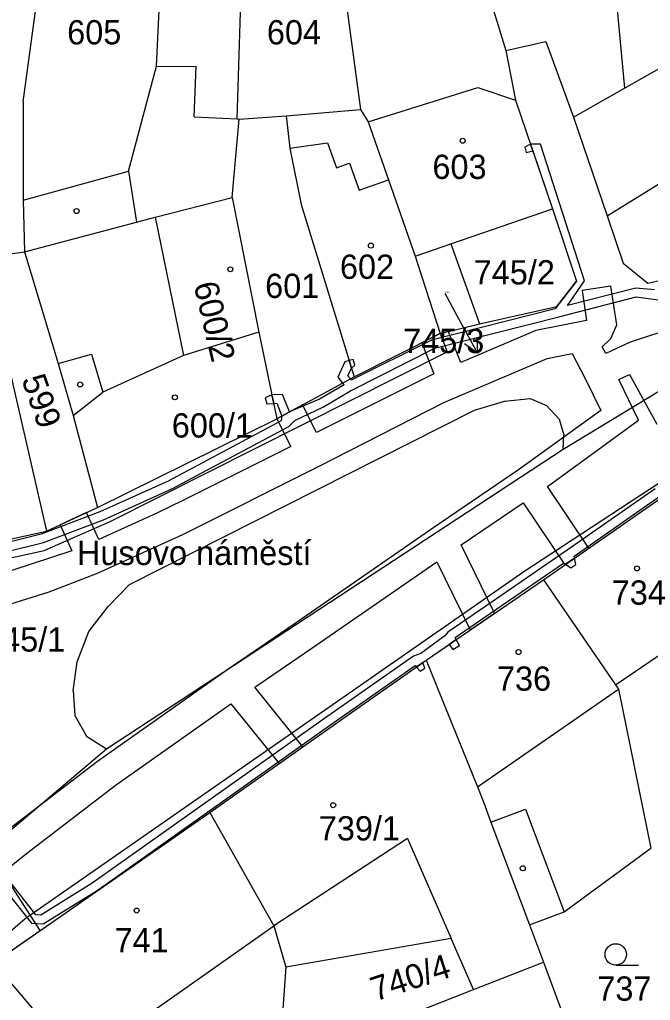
# Model space of a CAD drawing. Extents: x -785744 to -782822, y -1067550 to -1063910.
# Drawn here: x -783562.5 to -783518.3, y -1065747.7 to -1065679 of the extents above; entities that cross this region are included whole.
import ezdxf

# ---------------------------------------------------------------- set-up
doc = ezdxf.new("R2010")
doc.units = 0
for name, color, linetype in [('Hranice parcel', 7, 'Continuous'), ('Parcelní čísla', 7, 'Continuous'), ('Pop_ČP_popisy', 7, 'Continuous'), ('Vnitřní kresba', 7, 'Continuous'), ('Věcná břemena k části', 7, 'Continuous'), ('Značky budov', 7, 'Continuous'), ('Značky kultur', 7, 'Continuous')]:
    doc.layers.add(name, color=color, linetype=linetype)

msp = doc.modelspace()

# ---------------------------------------------------------------- linework, layer by layer
at = {"layer": 'Hranice parcel'}
for p, q in [((-783553.03, -1065692.81), (-783551.05, -1065702.49)), ((-783545.76, -1065700.86), (-783551.05, -1065702.49)), ((-783543.88, -1065745.35), (-783544.34, -1065752.25)), ((-783544.34, -1065752.25), (-783530.72, -1065746.93))]:
    msp.add_line(p, q, dxfattribs=at)
for points in [[(-783522.79, -1065655.51), (-783520.15, -1065683.77)], [(-783562.28, -1065684.72), (-783560.19, -1065669.41)], [(-783530.18, -1065675.48), (-783528.46, -1065681.12)], [(-783552.92, -1065682.22), (-783552.72, -1065677.82)], [(-783539.65, -1065677.8), (-783538.64, -1065685.26)], [(-783528.46, -1065681.12), (-783525.66, -1065680.5)], [(-783525.66, -1065680.5), (-783523.72, -1065685.8)], [(-783528.46, -1065681.12), (-783527.79, -1065684.61)], [(-783554.9, -1065689.58), (-783552.92, -1065682.22)], [(-783520.15, -1065683.77), (-783516.43, -1065681.67)], [(-783523.72, -1065685.8), (-783520.15, -1065683.77)], [(-783562.28, -1065684.72), (-783562.28, -1065691.61)], [(-783527.79, -1065684.61), (-783525.18, -1065692.23)], [(-783547.14, -1065685.93), (-783543.85, -1065685.71)], [(-783543.85, -1065685.71), (-783538.64, -1065685.26)], [(-783543.85, -1065685.71), (-783543.6, -1065687.98)], [(-783538.64, -1065685.26), (-783538.1, -1065686.12)], [(-783547.63, -1065691.42), (-783547.14, -1065685.93)], [(-783538.1, -1065686.12), (-783536.67, -1065690.19)], [(-783523.72, -1065685.8), (-783521.36, -1065692.71)], [(-783543.6, -1065687.98), (-783542.8, -1065691.93)], [(-783521.36, -1065692.71), (-783515.25, -1065688.94)], [(-783562.28, -1065691.61), (-783554.9, -1065689.58)], [(-783536.67, -1065690.19), (-783534.81, -1065695.53)], [(-783562.28, -1065691.61), (-783562.18, -1065695.23)], [(-783553.03, -1065692.81), (-783547.63, -1065691.42)], [(-783547.63, -1065691.42), (-783545.76, -1065700.86)], [(-783542.8, -1065691.93), (-783539.09, -1065704)], [(-783532.32, -1065694.67), (-783525.18, -1065692.23)], [(-783525.18, -1065692.23), (-783523.51, -1065697.28)], [(-783562.18, -1065695.23), (-783554.33, -1065693.15)], [(-783554.33, -1065693.15), (-783553.03, -1065692.81)], [(-783565.06, -1065695.64), (-783562.18, -1065695.23)], [(-783562.18, -1065695.23), (-783559.83, -1065703.05)], [(-783534.81, -1065695.53), (-783532.32, -1065694.67)], [(-783532.32, -1065694.67), (-783530.31, -1065700.28)], [(-783565.06, -1065695.64), (-783560.63, -1065714.8)], [(-783534.81, -1065695.53), (-783533.05, -1065700.97)], [(-783524.89, -1065699.06), (-783523.51, -1065697.28)], [(-783530.31, -1065700.28), (-783524.89, -1065699.06)], [(-783533.05, -1065700.97), (-783530.31, -1065700.28)], [(-783545.76, -1065700.86), (-783544.5, -1065706.93)], [(-783539.09, -1065704), (-783533.05, -1065700.97)], [(-783559.83, -1065703.05), (-783558.77, -1065706.7)], [(-783544.5, -1065706.93), (-783539.09, -1065704)], [(-783558.77, -1065706.7), (-783557.07, -1065713.14)], [(-783557.07, -1065713.14), (-783544.5, -1065706.93)], [(-783525.83, -1065718.21), (-783517.64, -1065712.51)], [(-783560.63, -1065714.8), (-783557.07, -1065713.14)], [(-783567.39, -1065716.27), (-783560.63, -1065714.8)], [(-783534.03, -1065723.85), (-783525.83, -1065718.21)], [(-783525.83, -1065718.21), (-783520.78, -1065725.57)], [(-783539.27, -1065727.52), (-783534.03, -1065723.85)], [(-783534.03, -1065723.85), (-783530.44, -1065732.72)], [(-783520.78, -1065725.57), (-783520.57, -1065725.89)], [(-783520.57, -1065725.89), (-783518.29, -1065737.01)], [(-783549.2, -1065734.53), (-783539.27, -1065727.52)], [(-783530.44, -1065732.72), (-783530.01, -1065733.84)], [(-783530.01, -1065733.84), (-783529.5, -1065735.19)], [(-783564.35, -1065745.05), (-783549.2, -1065734.53)], [(-783549.2, -1065734.53), (-783544.72, -1065742.46)], [(-783529.5, -1065735.19), (-783526.8, -1065742.4)], [(-783524.37, -1065741.49), (-783518.29, -1065737.01)], [(-783526.8, -1065742.4), (-783524.37, -1065741.49)], [(-783555.05, -1065749.76), (-783544.72, -1065742.46)], [(-783544.72, -1065742.46), (-783543.88, -1065745.35)], [(-783526.8, -1065742.4), (-783525.83, -1065745.02)], [(-783532.28, -1065743.35), (-783543.88, -1065745.35)], [(-783530.72, -1065746.93), (-783532.28, -1065743.35)], [(-783564.35, -1065745.05), (-783560.13, -1065750.02)], [(-783530.72, -1065746.93), (-783525.83, -1065745.02)], [(-783525.83, -1065745.02), (-783519.99, -1065760.77)]]:
    msp.add_lwpolyline(points, dxfattribs=at)
at = {"layer": 'Pop_ČP_popisy'}
msp.add_line((-783531.88, -1065699.7), (-783530.434, -1065702.329), dxfattribs=at)
for points in [[(-783532.74, -1065698.13), (-783531.88, -1065699.7)], [(-783530.478, -1065701.211), (-783530.434, -1065702.329), (-783531.354, -1065701.693)]]:
    msp.add_lwpolyline(points, dxfattribs=at)
at = {"layer": 'Vnitřní kresba'}
msp.add_line((-783551.05, -1065702.49), (-783556.69, -1065705.06), dxfattribs=at)
for points in [[(-783547.29, -1065685.92), (-783546.94, -1065674.68)], [(-783552.92, -1065682.22), (-783550.15, -1065682.26)], [(-783550.3, -1065685.77), (-783550.15, -1065682.26)], [(-783538.1, -1065686.12), (-783530.43, -1065683.72)], [(-783530.43, -1065683.72), (-783527.79, -1065684.61)], [(-783550.3, -1065685.77), (-783547.29, -1065685.92)], [(-783547.29, -1065685.92), (-783547.14, -1065685.93)], [(-783543.6, -1065687.98), (-783540.94, -1065687.6)], [(-783540.94, -1065687.6), (-783540.32, -1065689.35)], [(-783540.32, -1065689.35), (-783539.4, -1065689.03)], [(-783539.4, -1065689.03), (-783538.74, -1065690.91)], [(-783554.9, -1065689.58), (-783554.33, -1065693.15)], [(-783538.74, -1065690.91), (-783536.67, -1065690.19)], [(-783521.36, -1065692.71), (-783520.23, -1065696.03)], [(-783520.23, -1065696.03), (-783518.51, -1065697.44)], [(-783518.51, -1065697.44), (-783514.71, -1065696.56)], [(-783524.43, -1065709.07), (-783505.31, -1065697.47)], [(-783533.05, -1065700.97), (-783532.57, -1065702.25)], [(-783559.83, -1065703.05), (-783557.48, -1065702.4)], [(-783557.48, -1065702.4), (-783556.69, -1065705.06)], [(-783556.17, -1065714.14), (-783532.57, -1065702.25)], [(-783527.2, -1065717.63), (-783504.16, -1065702.54)], [(-783558.77, -1065706.7), (-783556.69, -1065705.06)], [(-783528.56, -1065705.69), (-783526.76, -1065705.52)], [(-783526.76, -1065705.52), (-783525.6, -1065706.01)], [(-783530.65, -1065706.34), (-783528.56, -1065705.69)], [(-783525.6, -1065706.01), (-783524.73, -1065706.97)], [(-783554.82, -1065718.54), (-783530.65, -1065706.34)], [(-783524.73, -1065706.97), (-783524.4, -1065708.05)], [(-783524.43, -1065709.07), (-783524.4, -1065708.05)], [(-783556.43, -1065730.06), (-783524.43, -1065709.07)], [(-783560.8, -1065716.17), (-783556.17, -1065714.14)], [(-783579.78, -1065720.33), (-783560.8, -1065716.17)], [(-783562.13, -1065741.95), (-783527.2, -1065717.63)], [(-783556.32, -1065720.08), (-783554.82, -1065718.54)], [(-783557.68, -1065721.85), (-783556.32, -1065720.08)], [(-783520.78, -1065725.57), (-783512.91, -1065720.22)], [(-783558.5, -1065723.96), (-783557.68, -1065721.85)], [(-783558.77, -1065725.99), (-783558.5, -1065723.96)], [(-783558.77, -1065725.99), (-783558.65, -1065727.73)], [(-783530.44, -1065732.72), (-783520.57, -1065725.89)], [(-783558.65, -1065727.73), (-783557.84, -1065729.18)], [(-783557.84, -1065729.18), (-783556.43, -1065730.06)], [(-783568.68, -1065740.4), (-783556.43, -1065730.06)], [(-783529.5, -1065735.19), (-783527.07, -1065734.28)], [(-783527.07, -1065734.28), (-783524.37, -1065741.49)], [(-783535.34, -1065736.34), (-783544.72, -1065742.46)], [(-783535.34, -1065736.34), (-783532.28, -1065743.35)], [(-783564.88, -1065744.3), (-783562.13, -1065741.95)]]:
    msp.add_lwpolyline(points, dxfattribs=at)
at = {"layer": 'Věcná břemena k části'}
for points in [[(-783526.73, -1065687.7), (-783527.13, -1065687.9)], [(-783526.57, -1065688.16), (-783526.73, -1065687.7)], [(-783526.73, -1065687.7), (-783526.57, -1065688.16)], [(-783526.04, -1065687.7), (-783526.73, -1065687.7)], [(-783522.95, -1065697.27), (-783526.04, -1065687.7)], [(-783527.13, -1065687.9), (-783527.03, -1065688.28)], [(-783527.03, -1065688.28), (-783526.57, -1065688.16)], [(-783526.57, -1065688.16), (-783525.18, -1065692.23)], [(-783525.18, -1065692.23), (-783523.51, -1065697.28)], [(-783523.51, -1065697.28), (-783524.89, -1065699.06)], [(-783524.13, -1065699), (-783522.95, -1065697.27)], [(-783519.36, -1065697.78), (-783524.13, -1065699)], [(-783521.09, -1065697.64), (-783523.11, -1065697.94)], [(-783523.11, -1065697.94), (-783522.8, -1065700.04)], [(-783520.69, -1065700.36), (-783521.09, -1065697.64)], [(-783518.04, -1065697.89), (-783519.36, -1065697.78)], [(-783524.75, -1065699.78), (-783519.32, -1065698.4)], [(-783510.94, -1065698.69), (-783519.74, -1065701.56)], [(-783519.32, -1065698.4), (-783517.09, -1065698.7)], [(-783525, -1065699.23), (-783533.66, -1065701.42)], [(-783524.89, -1065699.06), (-783525, -1065699.23)], [(-783533.44, -1065701.98), (-783524.75, -1065699.78)], [(-783522.8, -1065700.04), (-783526.35, -1065700.75)], [(-783532.47, -1065700.83), (-783533.05, -1065700.97)], [(-783531.6, -1065703), (-783532.47, -1065700.83)], [(-783526.35, -1065700.75), (-783531.6, -1065703)], [(-783521.09, -1065701.32), (-783520.69, -1065700.36)], [(-783533.66, -1065701.42), (-783539.29, -1065704.22)], [(-783533.05, -1065700.97), (-783534.35, -1065701.62)], [(-783521.7, -1065701.9), (-783521.09, -1065701.32)], [(-783539.34, -1065704.98), (-783533.44, -1065701.98)], [(-783534.35, -1065701.62), (-783533.49, -1065703.78)], [(-783521.46, -1065702.35), (-783521.7, -1065701.9)], [(-783519.74, -1065701.56), (-783521.46, -1065702.35)], [(-783539.44, -1065702.86), (-783539.74, -1065702.94)], [(-783539.16, -1065702.79), (-783539.44, -1065702.86)], [(-783539.28, -1065703.38), (-783539.44, -1065702.86)], [(-783539.44, -1065702.86), (-783539.28, -1065703.38)], [(-783539.04, -1065703.17), (-783539.16, -1065702.79)], [(-783532.8, -1065705.8), (-783525.57, -1065702.71)], [(-783525.57, -1065702.71), (-783523.81, -1065702.37)], [(-783523.81, -1065702.37), (-783522.87, -1065704.16)], [(-783539.74, -1065702.94), (-783540.22, -1065704.02)], [(-783539.52, -1065703.92), (-783539.28, -1065703.38)], [(-783539.28, -1065703.38), (-783539.04, -1065703.17)], [(-783533.49, -1065703.78), (-783541.73, -1065707.89)], [(-783540.22, -1065704.02), (-783539.89, -1065704.43)], [(-783539.35, -1065704.14), (-783539.52, -1065703.92)], [(-783539.29, -1065704.22), (-783539.35, -1065704.14)], [(-783522.87, -1065704.16), (-783521.8, -1065706.36)], [(-783520.54, -1065704.17), (-783519.8, -1065703.83)], [(-783519.16, -1065707.02), (-783520.54, -1065704.17)], [(-783519.8, -1065703.83), (-783517.87, -1065707.31)], [(-783539.79, -1065704.55), (-783541.5, -1065705.55)], [(-783539.89, -1065704.43), (-783539.79, -1065704.55)], [(-783544.85, -1065705.26), (-783545.31, -1065705.47)], [(-783545.31, -1065705.47), (-783545.2, -1065705.89)], [(-783544.11, -1065705.23), (-783544.85, -1065705.26)], [(-783544.72, -1065705.86), (-783544.85, -1065705.26)], [(-783544.85, -1065705.26), (-783544.72, -1065705.86)], [(-783543.61, -1065706.45), (-783544.11, -1065705.23)], [(-783541.5, -1065705.55), (-783543.61, -1065706.45)], [(-783541.22, -1065706.09), (-783539.34, -1065704.98)], [(-783545.2, -1065705.89), (-783544.72, -1065705.86)], [(-783544.72, -1065705.86), (-783544.51, -1065705.85)], [(-783544.51, -1065705.85), (-783544.14, -1065706.74)], [(-783542.7, -1065705.95), (-783544.5, -1065706.93)], [(-783543.24, -1065707.05), (-783541.22, -1065706.09)], [(-783541.73, -1065707.89), (-783542.7, -1065705.95)], [(-783541.62, -1065710.3), (-783532.8, -1065705.8)], [(-783544.5, -1065706.93), (-783543.52, -1065708.88)], [(-783544.14, -1065706.74), (-783544.2, -1065707.07)], [(-783521.8, -1065706.36), (-783527.58, -1065710.52)], [(-783525.55, -1065711.69), (-783519.16, -1065707.02)], [(-783544.2, -1065707.07), (-783552.11, -1065711.31)], [(-783551.85, -1065711.85), (-783543.66, -1065707.47)], [(-783543.66, -1065707.47), (-783543.24, -1065707.05)], [(-783543.52, -1065708.88), (-783551.08, -1065712.65)], [(-783551.09, -1065715.04), (-783541.62, -1065710.3)], [(-783527.58, -1065710.52), (-783533.5, -1065714.55)], [(-783552.11, -1065711.31), (-783556.89, -1065713.46)], [(-783522.65, -1065715.99), (-783525.55, -1065711.69)], [(-783556.65, -1065714.02), (-783551.85, -1065711.85)], [(-783518, -1065711.85), (-783524.15, -1065716.14)], [(-783523.67, -1065716.55), (-783517.66, -1065712.35)], [(-783551.08, -1065712.65), (-783552.91, -1065713.55)], [(-783531.59, -1065715.77), (-783527.25, -1065712.82)], [(-783527.25, -1065712.82), (-783524.33, -1065717.16)], [(-783556.89, -1065713.46), (-783561.02, -1065715.02)], [(-783557.84, -1065713.5), (-783559.69, -1065714.36)], [(-783556.97, -1065715.4), (-783557.84, -1065713.5)], [(-783552.91, -1065713.55), (-783556.97, -1065715.4)], [(-783560.84, -1065715.6), (-783556.65, -1065714.02)], [(-783559.69, -1065714.36), (-783558.86, -1065716.19)], [(-783533.5, -1065714.55), (-783543.29, -1065721.33)], [(-783561.02, -1065715.02), (-783566.38, -1065716.35)], [(-783557.06, -1065717.76), (-783551.09, -1065715.04)], [(-783566.44, -1065716.99), (-783560.84, -1065715.6)], [(-783529.24, -1065720.56), (-783531.59, -1065715.77)], [(-783558.86, -1065716.19), (-783565.8, -1065718.45)], [(-783524.15, -1065716.14), (-783529.87, -1065720.06)], [(-783524.33, -1065717.16), (-783522.65, -1065715.99)], [(-783523.64, -1065716.69), (-783523.67, -1065716.55)], [(-783542.11, -1065723.05), (-783533.28, -1065716.95)], [(-783533.28, -1065716.95), (-783530.95, -1065721.73)], [(-783529.53, -1065720.56), (-783524.41, -1065717.04)], [(-783524.41, -1065717.04), (-783524.28, -1065717.13)], [(-783524.28, -1065717.13), (-783523.64, -1065716.69)], [(-783523.64, -1065716.69), (-783524.28, -1065717.13)], [(-783524.28, -1065717.13), (-783523.9, -1065717.38)], [(-783523.9, -1065717.38), (-783523.56, -1065717.15)], [(-783523.56, -1065717.15), (-783523.64, -1065716.69)], [(-783560.46, -1065719.05), (-783557.06, -1065717.76)], [(-783564.41, -1065720.3), (-783560.46, -1065719.05)], [(-783529.87, -1065720.06), (-783532.53, -1065721.88)], [(-783532.01, -1065722.25), (-783529.53, -1065720.56)], [(-783530.95, -1065721.73), (-783529.24, -1065720.56)], [(-783543.29, -1065721.33), (-783548.01, -1065724.54)], [(-783532.73, -1065722.14), (-783534.42, -1065723.37)], [(-783532.53, -1065721.88), (-783532.73, -1065722.14)], [(-783534.03, -1065723.85), (-783532.42, -1065722.74)], [(-783531.93, -1065722.4), (-783532.42, -1065722.74)], [(-783532.42, -1065722.74), (-783531.93, -1065722.4)], [(-783532.42, -1065722.74), (-783532.16, -1065723.11)], [(-783532.16, -1065723.11), (-783531.71, -1065722.81)], [(-783531.93, -1065722.4), (-783532.01, -1065722.25)], [(-783531.71, -1065722.81), (-783531.93, -1065722.4)], [(-783546.04, -1065725.73), (-783542.11, -1065723.05)], [(-783534.42, -1065723.37), (-783534.92, -1065723.57)], [(-783534.92, -1065723.57), (-783541.16, -1065727.94)], [(-783534.27, -1065724.02), (-783534.72, -1065724.33)], [(-783534.72, -1065724.33), (-783534.27, -1065724.02)], [(-783534.27, -1065724.02), (-783534.03, -1065723.85)], [(-783534.13, -1065724.41), (-783534.27, -1065724.02)], [(-783548.01, -1065724.54), (-783557.07, -1065730.95)], [(-783540.82, -1065728.42), (-783534.81, -1065724.22)], [(-783534.81, -1065724.22), (-783534.72, -1065724.33)], [(-783534.72, -1065724.33), (-783534.47, -1065724.63)], [(-783534.47, -1065724.63), (-783534.13, -1065724.41)], [(-783542.67, -1065729.92), (-783546.04, -1065725.73)], [(-783555.83, -1065732.63), (-783547.72, -1065726.9)], [(-783547.72, -1065726.9), (-783544.33, -1065731.1)], [(-783541.16, -1065727.94), (-783557.43, -1065739.48)], [(-783557.09, -1065739.98), (-783540.82, -1065728.42)], [(-783544.33, -1065731.1), (-783542.67, -1065729.92)], [(-783557.07, -1065730.95), (-783563.35, -1065735.76)], [(-783562.05, -1065737.4), (-783555.83, -1065732.63)], [(-783566.48, -1065736.27), (-783561.68, -1065742.27)], [(-783563.69, -1065738.72), (-783562.05, -1065737.4)], [(-783561.09, -1065742.78), (-783563.69, -1065738.72)], [(-783561.38, -1065741.69), (-783563.69, -1065738.72)], [(-783557.43, -1065739.48), (-783561.03, -1065741.71)], [(-783560.87, -1065742.33), (-783557.09, -1065739.98)], [(-783561.03, -1065741.71), (-783561.38, -1065741.69)], [(-783561.68, -1065742.27), (-783560.87, -1065742.33)], [(-783562.76, -1065743.95), (-783561.09, -1065742.78)]]:
    msp.add_lwpolyline(points, dxfattribs=at)
at = {"layer": 'Značky budov'}
for centre in [(-783531.48, -1065687.45), (-783558.53, -1065692.38), (-783537.91, -1065694.8), (-783547.76, -1065696.46), (-783558.27, -1065704.53), (-783551.64, -1065705.43), (-783519.27, -1065717.42), (-783527.57, -1065723.28), (-783540.55, -1065734.01), (-783527.27, -1065738.43), (-783554.32, -1065741.39)]:
    msp.add_circle(centre, 0.175, dxfattribs=at)
at = {"layer": 'Značky kultur'}
msp.add_line((-783520.76, -1065745.22), (-783519.16, -1065745.22), dxfattribs=at)
msp.add_circle((-783520.76, -1065744.47), 0.75, dxfattribs=at)

# ---------------------------------------------------------------- texts
at = {"layer": 'Parcelní čísla'}
for s, height, p in [('605', 1.7, (-783559.19, -1065680.7)), ('604', 1.7, (-783545.2, -1065680.7)), ('603', 1.7, (-783533.6, -1065690.13)), ('602', 1.7, (-783540.08, -1065697.13)), ('745/2', 1.7, (-783530.71, -1065697.52)), ('601', 1.7, (-783545.32, -1065698.47)), ('745/3', 0.1, (-783532.74, -1065698.13)), ('600/1', 1.7, (-783551.86, -1065708.25)), ('734', 1.7, (-783521.04, -1065719.96)), ('745/1', 1.7, (-783565.01, -1065723.25)), ('736', 1.7, (-783529.08, -1065725.99)), ('739/1', 1.7, (-783541.56, -1065736.48)), ('741', 1.7, (-783555.87, -1065744.32)), ('737', 1.7, (-783522.05, -1065747.71))]:
    msp.add_text(s, height=height, dxfattribs=at).set_placement(p)
for s, rotation, p in [('600/2', 283.27491, (-783550.34, -1065697.53)), ('599', 289.39779, (-783562.41, -1065704.17)), ('740/4', 18, (-783537.6, -1065747.77))]:
    msp.add_text(s, height=1.7, rotation=rotation, dxfattribs=at).set_placement(p)
at = {"layer": 'Pop_ČP_popisy'}
for s, p in [('745/3', (-783535.654, -1065702.33)), ('Husovo náměstí', (-783558.5, -1065717.18))]:
    msp.add_text(s, height=1.7, dxfattribs=at).set_placement(p)

doc.saveas('drawing.dxf')
